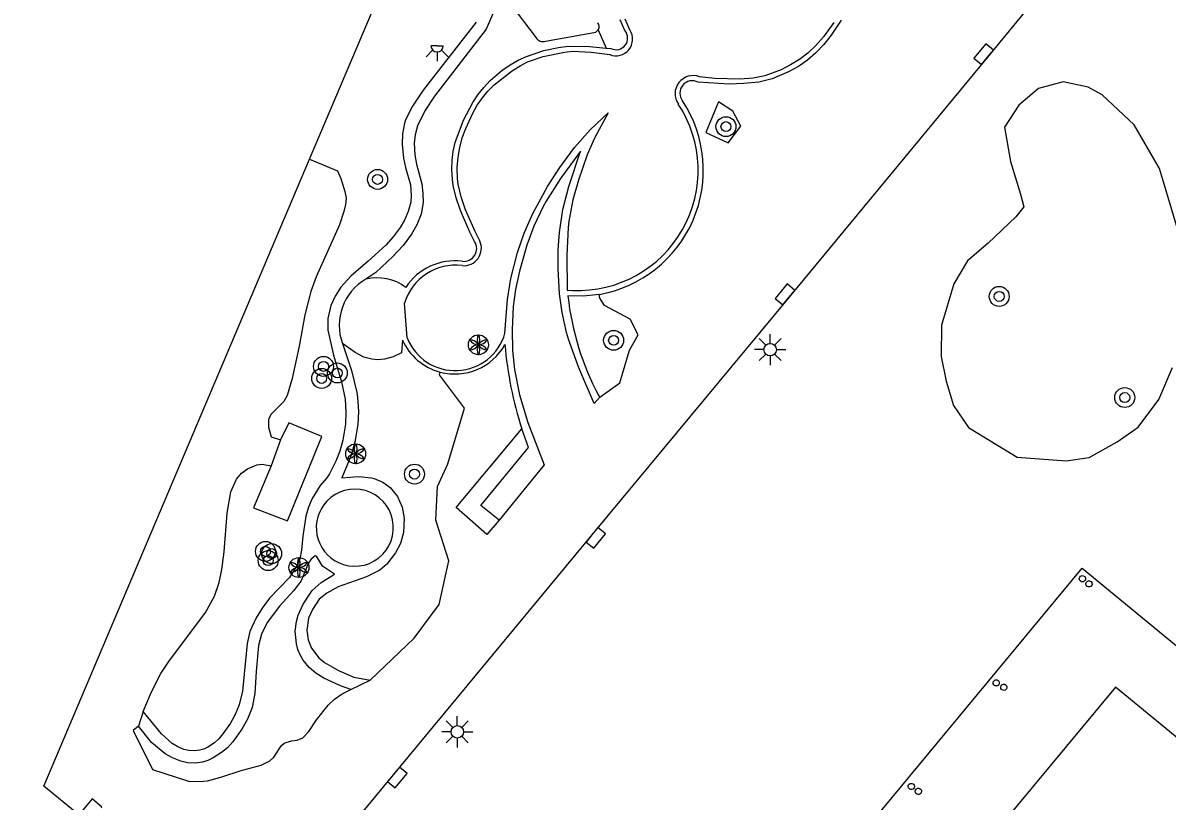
# Model space of a CAD drawing. Extents: x 132998 to 136004, y 396998 to 398512.
# Drawn here: x 133319.42 to 133365.32, y 397610.11 to 397641.36 of the extents above; entities that cross this region are included whole.
import ezdxf

# ---------------------------------------------------------------- set-up
doc = ezdxf.new("R2010")
doc.units = 0
for name, color, linetype in [('gg-afsc-muur', 7, 'Continuous'), ('gg-bbg-hoofdgebouw', 7, 'Continuous'), ('gg-bbg-onder overbouw', 7, 'Continuous'), ('gg-bbg-pand overbouw', 7, 'Continuous'), ('gg-bbg-pilaar onder overbouw', 7, 'Continuous'), ('gg-knt-verharding', 7, 'Continuous'), ('gg-knt-verharding nz', 7, 'Continuous'), ('gt-grn-groengrens', 7, 'Continuous'), ('gt-symb-boom', 7, 'Continuous'), ('gt-symb-kolk', 7, 'Continuous'), ('gt-symb-lichtmast', 7, 'Continuous'), ('gt-symb-lichtpunt', 7, 'Continuous'), ('gt-symb-solitaire heester', 7, 'Continuous')]:
    doc.layers.add(name, color=color, linetype=linetype)

# ---------------------------------------------------------------- blocks, each defined once
blk = doc.blocks.new('gt0-LMAST')
at = {"layer": 'gt-symb-lichtmast'}
for p, q in [((-0.005, 0.246), (-0.005, 0.621)), ((-0.182, 0.173), (-0.447, 0.438)), ((0.172, 0.173), (0.437, 0.438)), ((-0.255, -0.004), (-0.63, -0.004)), ((-0.182, -0.181), (-0.447, -0.446)), ((-0.005, -0.254), (-0.005, -0.629)), ((0.437, -0.446), (0.172, -0.181)), ((0.245, -0.004), (0.62, -0.004))]:
    blk.add_line(p, q, dxfattribs=at)
blk.add_circle((-0.005, -0.004), 0.25, dxfattribs=at)
blk = doc.blocks.new('gt0-KOLK')
at = {"layer": 'gt-symb-kolk'}
blk.add_lwpolyline([(0, 0), (0.375, 0), (0.375, 0.4), (-0.375, 0.4), (-0.375, 0), (0, 0)], dxfattribs=at)
blk = doc.blocks.new('gt0-BOOM')
at = {"layer": 'gt-symb-boom'}
for radius in [0.4, 0.2]:
    blk.add_circle((0, 0), radius, dxfattribs=at)
blk = doc.blocks.new('gt0-LPUNT')
at = {"layer": 'gt-symb-lichtpunt'}
for p, q in [((0, 0), (-0.25, 0)), ((0, 0), (0.25, 0)), ((-0.177, -0.177), (-0.442, -0.442)), ((0, -0.25), (0, -0.625)), ((0.442, -0.442), (0.177, -0.177))]:
    blk.add_line(p, q, dxfattribs=at)
blk.add_arc((0, 0), 0.25, 180, 0, dxfattribs=at)
blk = doc.blocks.new('gt0-SH')
at = {"layer": 'gt-symb-solitaire heester'}
blk.add_circle((0, 0), 0.4, dxfattribs=at)
for centre, start, end in [((-0.346, 0.2), 270, 30), ((-0.346, -0.2), 330, 90), ((0, 0.4), 210, 330), ((0.346, 0.2), 150, 270), ((0.346, -0.2), 90, 210), ((0, -0.4), 30, 150)]:
    blk.add_arc(centre, 0.4, start, end, dxfattribs=at)

msp = doc.modelspace()

# ---------------------------------------------------------------- linework, layer by layer
at = {"layer": 'gg-afsc-muur'}
for p, q in [((133342.812, 397640.345), (133343.012, 397640.325)), ((133334.838, 397628.709), (133334.733, 397630.102)), ((133342.523, 397626.377), (133342.561, 397626.332))]:
    msp.add_line(p, q, dxfattribs=at)
for points in [[(133343.566, 397641.045), (133343.38, 397641.484)], [(133343.768, 397641.07), (133343.575, 397641.506)], [(133352.247, 397641.465), (133351.848, 397640.861), (133351.543, 397640.481), (133351.226, 397640.148), (133350.89, 397639.858), (133350.528, 397639.606), (133350.134, 397639.387), (133349.47, 397639.108), (133348.94, 397638.979), (133348.345, 397638.916), (133347.746, 397638.901), (133346.512, 397638.972)], [(133351.951, 397641.374), (133351.533, 397640.791), (133351.227, 397640.443), (133350.909, 397640.143), (133350.574, 397639.886), (133350.216, 397639.665), (133349.83, 397639.475), (133349.187, 397639.234), (133348.713, 397639.133), (133348.184, 397639.093), (133347.175, 397639.125), (133346.561, 397639.192)], [(133337.539, 397632.581), (133337.356, 397632.951), (133336.982, 397633.821), (133336.806, 397634.331), (133336.682, 397634.833), (133336.65, 397635.066), (133336.629, 397635.464), (133336.642, 397635.838), (133336.687, 397636.197), (133336.764, 397636.548), (133337.096, 397637.446), (133337.468, 397638.16), (133337.677, 397638.473), (133337.909, 397638.765), (133338.171, 397639.041), (133338.634, 397639.438), (133338.964, 397639.67), (133339.292, 397639.859), (133339.623, 397640.012), (133340.324, 397640.24), (133340.908, 397640.372), (133341.295, 397640.42), (133342.145, 397640.413), (133342.812, 397640.345)], [(133337.749, 397632.603), (133337.558, 397632.975), (133337.174, 397633.853), (133336.998, 397634.368), (133336.88, 397634.874), (133336.854, 397635.11), (133336.847, 397635.549), (133336.878, 397635.96), (133336.945, 397636.353), (133337.048, 397636.736), (133337.187, 397637.118), (133337.459, 397637.709), (133337.648, 397638.047), (133337.852, 397638.349), (133338.075, 397638.62), (133338.321, 397638.869), (133339.056, 397639.44), (133339.365, 397639.631), (133339.669, 397639.785), (133340.285, 397640.006), (133341.14, 397640.185), (133341.476, 397640.214), (133342.213, 397640.182), (133342.96, 397640.08)], [(133338.759, 397628.899), (133338.855, 397630.245), (133338.989, 397631.091), (133339.26, 397632.14), (133339.523, 397632.907), (133339.876, 397633.709), (133340.46, 397634.783), (133340.964, 397635.549), (133341.55, 397636.35), (133342.182, 397637.059), (133342.896, 397637.739), (133342.349, 397636.729), (133342.054, 397636.061), (133341.702, 397635.036), (133341.487, 397634.254), (133341.325, 397633.393), (133341.294, 397633.146), (133341.235, 397632.036), (133341.251, 397630.624), (133341.483, 397630.613)], [(133342.561, 397626.332), (133342.341, 397626.071), (133341.722, 397627.504), (133341.303, 397628.662), (133341.226, 397628.925), (133341.047, 397629.724), (133340.947, 397630.476), (133340.893, 397631.487), (133340.892, 397632.245), (133340.941, 397632.944), (133341.083, 397633.868), (133341.316, 397634.788), (133341.787, 397636.202), (133340.981, 397635.102), (133340.405, 397634.195), (133340.292, 397633.984), (133339.92, 397633.188), (133339.636, 397632.427), (133339.339, 397631.384), (133339.177, 397630.651), (133339.082, 397629.964), (133339.043, 397629.04), (133339.065, 397628.206), (133339.142, 397627.438), (133339.338, 397626.428), (133339.675, 397625.316), (133340.332, 397623.61), (133338.524, 397621.397)], [(133342.532, 397630.456), (133341.909, 397630.386), (133341.282, 397630.394)], [(133334.647, 397628.621), (133334.613, 397628.105), (133334.269, 397627.948), (133333.923, 397627.851), (133333.659, 397627.834), (133333.413, 397627.851), (133333.099, 397627.935), (133332.75, 397628.117), (133332.243, 397628.48)], [(133338.524, 397621.397), (133337.792, 397621.978), (133339.702, 397624.312), (133339.44, 397625.052)]]:
    msp.add_lwpolyline(points, dxfattribs=at)
for centre, radius, start, end in [((133343.21, 397640.701), 0.669, 248.0706, 33.4894), ((133343.215, 397640.742), 0.464, 243.969, 40.8785), ((133346.306, 397638.512), 0.726, 69.4037, 215.1722), ((133346.274, 397638.532), 0.501, 61.5728, 218.6815), ((133341.676, 397635.44), 4.83, 267.7058, 33.3354), ((133341.657, 397635.439), 5.059, 279.9645, 33.3394), ((133337.106, 397632.312), 0.706, 264.6062, 24.3948), ((133337.107, 397632.298), 0.517, 262.818, 33.223), ((133336.766, 397629.509), 2.118, 82.5747, 163.7328), ((133336.751, 397629.446), 2.357, 82.9097, 146.7658), ((133334.238, 397629.219), 2.128, 119.6993, 200.3238), ((133333.636, 397629.224), 1.897, 52.9211, 103.7833), ((133352.385, 397631.624), 11.171, 186.3213, 208.0144), ((133336.766, 397629.469), 2.073, 201.5167, 344.0317), ((133336.75, 397629.566), 2.306, 204.1865, 255.1372), ((133336.747, 397629.56), 2.3, 255.1878, 330.8734), ((133353.707, 397629.695), 15.003, 184.7944, 198.027)]:
    msp.add_arc(centre, radius, start, end, dxfattribs=at)
at = {"layer": 'gg-bbg-hoofdgebouw'}
msp.add_line((133330.922, 397635.889), (133338.613, 397654.057), dxfattribs=at)
msp.add_lwpolyline([(133322.571, 397609.845), (133322.596, 397609.875), (133322.199, 397610.199), (133321.674, 397609.556), (133320.266, 397610.716), (133330.922, 397635.889)], dxfattribs=at)
at = {"layer": 'gg-bbg-onder overbouw'}
msp.add_lwpolyline([(133369.453, 397613.256), (133367.651, 397611.067), (133363.239, 397614.692), (133352.697, 397601.97), (133356.646, 397598.707)], dxfattribs=at)
at = {"layer": 'gg-bbg-pand overbouw'}
msp.add_lwpolyline([(133353.871, 397597.338), (133347.762, 397602.375), (133361.907, 397619.468), (133367.349, 397614.988)], dxfattribs=at)
at = {"layer": 'gg-bbg-pilaar onder overbouw'}
for points in [[(133361.884, 397618.92), (133361.849, 397618.937), (133361.82, 397618.964), (133361.801, 397618.998), (133361.794, 397619.036), (133361.799, 397619.075), (133361.816, 397619.11), (133361.843, 397619.139), (133361.877, 397619.158), (133361.915, 397619.165), (133361.954, 397619.16), (133361.989, 397619.143), (133362.018, 397619.116), (133362.037, 397619.082), (133362.044, 397619.044), (133362.039, 397619.005), (133362.022, 397618.97), (133361.995, 397618.941), (133361.961, 397618.922), (133361.923, 397618.915), (133361.884, 397618.92)], [(133362.092, 397618.746), (133362.068, 397618.778), (133362.056, 397618.815), (133362.055, 397618.854), (133362.067, 397618.891), (133362.089, 397618.923), (133362.121, 397618.947), (133362.158, 397618.959), (133362.197, 397618.96), (133362.234, 397618.948), (133362.266, 397618.926), (133362.29, 397618.894), (133362.302, 397618.857), (133362.303, 397618.818), (133362.291, 397618.781), (133362.269, 397618.749), (133362.237, 397618.725), (133362.2, 397618.713), (133362.161, 397618.712), (133362.124, 397618.724), (133362.092, 397618.746)], [(133358.336, 397614.86), (133358.342, 397614.899), (133358.36, 397614.933), (133358.388, 397614.961), (133358.422, 397614.979), (133358.461, 397614.985), (133358.5, 397614.979), (133358.534, 397614.961), (133358.562, 397614.933), (133358.58, 397614.899), (133358.586, 397614.86), (133358.58, 397614.821), (133358.562, 397614.787), (133358.534, 397614.759), (133358.5, 397614.741), (133358.461, 397614.735), (133358.422, 397614.741), (133358.388, 397614.759), (133358.36, 397614.787), (133358.342, 397614.821), (133358.336, 397614.86)], [(133358.641, 397614.669), (133358.642, 397614.708), (133358.656, 397614.745), (133358.68, 397614.776), (133358.712, 397614.797), (133358.75, 397614.808), (133358.789, 397614.807), (133358.826, 397614.793), (133358.857, 397614.769), (133358.878, 397614.737), (133358.889, 397614.699), (133358.888, 397614.66), (133358.874, 397614.623), (133358.85, 397614.592), (133358.818, 397614.571), (133358.78, 397614.56), (133358.741, 397614.561), (133358.704, 397614.575), (133358.673, 397614.599), (133358.652, 397614.631), (133358.641, 397614.669)], [(133354.947, 397610.648), (133354.935, 397610.686), (133354.936, 397610.725), (133354.949, 397610.762), (133354.972, 397610.793), (133355.004, 397610.815), (133355.042, 397610.827), (133355.081, 397610.826), (133355.118, 397610.813), (133355.149, 397610.79), (133355.171, 397610.758), (133355.183, 397610.72), (133355.182, 397610.681), (133355.169, 397610.644), (133355.146, 397610.613), (133355.114, 397610.591), (133355.076, 397610.579), (133355.037, 397610.58), (133355, 397610.593), (133354.969, 397610.616), (133354.947, 397610.648)], [(133355.213, 397610.516), (133355.223, 397610.554), (133355.244, 397610.587), (133355.274, 397610.612), (133355.31, 397610.627), (133355.349, 397610.63), (133355.387, 397610.62), (133355.42, 397610.599), (133355.445, 397610.569), (133355.46, 397610.533), (133355.463, 397610.494), (133355.453, 397610.456), (133355.432, 397610.423), (133355.402, 397610.398), (133355.366, 397610.383), (133355.327, 397610.38), (133355.289, 397610.39), (133355.256, 397610.411), (133355.231, 397610.441), (133355.216, 397610.477), (133355.213, 397610.516)]]:
    msp.add_lwpolyline(points, dxfattribs=at)
at = {"layer": 'gg-knt-verharding'}
for p, q in [((133338.956, 397642.153), (133340.01, 397640.761)), ((133342.503, 397641.07), (133342.812, 397640.345)), ((133329.756, 397624.611), (133329.386, 397623.567))]:
    msp.add_line(p, q, dxfattribs=at)
for points in [[(133391.401, 397664.346), (133391.42, 397664.369), (133383.507, 397670.896), (133379.753, 397666.272), (133366.048, 397649.654), (133358.111, 397639.975), (133350.149, 397630.329), (133342.249, 397620.807)], [(133338.629, 397642.741), (133338.432, 397642.09), (133338.003, 397641.104), (133335.936, 397638.414), (133335.545, 397637.826), (133335.246, 397637.221), (133335.154, 397636.863), (133335.122, 397636.521), (133335.139, 397636.062), (133335.209, 397635.69), (133335.427, 397634.897), (133335.468, 397634.505), (133335.478, 397634.142), (133335.397, 397633.67), (133335.228, 397633.245), (133335.011, 397632.878), (133334.67, 397632.422), (133334.268, 397631.979), (133333.578, 397631.341), (133333.184, 397631.067)], [(133337.6, 397641.381), (133335.484, 397638.654), (133335.047, 397638.007), (133334.772, 397637.464), (133334.728, 397637.335), (133334.645, 397636.898), (133334.641, 397636.483), (133334.69, 397635.93), (133334.767, 397635.555), (133334.969, 397634.857), (133334.997, 397634.444), (133334.977, 397634.154), (133334.883, 397633.782), (133334.735, 397633.436), (133334.556, 397633.136), (133334.274, 397632.763), (133333.979, 397632.435), (133333.276, 397631.787), (133332.574, 397631.184), (133332.182, 397630.747), (133331.945, 397630.379), (133331.774, 397630.01), (133331.656, 397629.488), (133331.659, 397629.019), (133331.886, 397628.016), (133332.202, 397626.945), (133332.348, 397626.248), (133332.381, 397625.728), (133332.359, 397625.246), (133332.257, 397624.61), (133332.135, 397624.164), (133331.976, 397623.766), (133331.725, 397623.251), (133331.617, 397623.092), (133331.341, 397622.777), (133331.028, 397622.262), (133330.876, 397621.908), (133330.777, 397621.548), (133330.651, 397620.75), (133330.598, 397620.193), (133330.527, 397619.845), (133330.428, 397619.59), (133330.112, 397619.09), (133329.31, 397618.266), (133329.021, 397617.863), (133328.778, 397617.474), (133328.532, 397616.918), (133328.419, 397616.445), (133328.229, 397614.523), (133328.103, 397613.982), (133327.942, 397613.589), (133327.75, 397613.245), (133327.449, 397612.812), (133327.284, 397612.616), (133327.107, 397612.456), (133326.842, 397612.279), (133326.679, 397612.199), (133326.516, 397612.152), (133326.291, 397612.134), (133326.079, 397612.147), (133325.885, 397612.188), (133325.643, 397612.288), (133325.415, 397612.425), (133324.985, 397612.808), (133324.251, 397613.715)], [(133340.387, 397640.62), (133342.406, 397640.982), (133342.503, 397641.07)], [(133346.811, 397636.95), (133347.707, 397636.543), (133348.22, 397637.209), (133347.893, 397637.808), (133347.325, 397638.186), (133346.811, 397636.95)], [(133330.922, 397635.889), (133332.036, 397635.418), (133332.176, 397635.108), (133332.343, 397634.589), (133332.384, 397634.313), (133332.369, 397634.059), (133332.299, 397633.781), (133332.121, 397633.249), (133331.182, 397631.157), (133330.975, 397630.568), (133330.737, 397629.63), (133330.502, 397628.377), (133330.225, 397627.079), (133330.026, 397626.398), (133329.89, 397626.152), (133329.382, 397625.641), (133329.291, 397625.472), (133329.273, 397625.41), (133329.277, 397625.12), (133329.381, 397624.742), (133329.756, 397624.611)], [(133342.561, 397626.332), (133343.371, 397626.908), (133343.758, 397628.21), (133344.103, 397628.838), (133343.786, 397629.455), (133342.755, 397630.007), (133342.56, 397630.303), (133342.532, 397630.456)], [(133332.243, 397628.48), (133332.602, 397627.395), (133332.817, 397626.522), (133332.847, 397626.324), (133332.886, 397625.755), (133332.855, 397625.226), (133332.743, 397624.528), (133332.577, 397623.96), (133332.221, 397623.097), (133332.888, 397623.143), (133333.4, 397623.096), (133333.511, 397623.065), (133333.865, 397622.914), (133334.161, 397622.709), (133334.448, 397622.34), (133334.635, 397621.908), (133334.721, 397621.475), (133334.695, 397620.893), (133334.574, 397620.456), (133334.372, 397620.08), (133334.025, 397619.628), (133333.737, 397619.391), (133333.204, 397619.117), (133332.066, 397618.71), (133331.616, 397618.462), (133331.311, 397618.214), (133331.035, 397617.806), (133330.885, 397617.461), (133330.818, 397616.976), (133330.867, 397616.59), (133331.002, 397616.25), (133331.296, 397615.868), (133331.524, 397615.68), (133332.087, 397615.357), (133332.702, 397615.094), (133333.353, 397614.965)], [(133333.353, 397614.965), (133335.119, 397616.651), (133336.124, 397618.002), (133336.513, 397619.763), (133335.986, 397621.386), (133336.05, 397622.74), (133336.472, 397623.656), (133337.135, 397625.889), (133336.131, 397627.232), (133336.159, 397627.337)], [(133329.386, 397623.567), (133328.673, 397621.884), (133330.035, 397621.359), (133331.417, 397624.757), (133330.09, 397625.304), (133329.756, 397624.611)], [(133338.524, 397621.397), (133338.036, 397620.821), (133336.802, 397621.902), (133339.44, 397625.052)], [(133324.251, 397613.715), (133324.587, 397614.499), (133324.96, 397615.232), (133325.284, 397615.721), (133326.749, 397617.687), (133327.113, 397618.346), (133327.299, 397618.888), (133327.403, 397619.411), (133327.503, 397620.118), (133327.612, 397621.676), (133327.77, 397622.534), (133327.991, 397623.037), (133328.192, 397623.281), (133328.438, 397623.453), (133328.804, 397623.615), (133329.025, 397623.638), (133329.386, 397623.567)], [(133342.249, 397620.807), (133326.234, 397601.455), (133310.374, 397582.206), (133302.416, 397572.646), (133295.116, 397563.746), (133279.458, 397544.793), (133271.958, 397535.572)], [(133332.58, 397614.592), (133332.161, 397614.746), (133331.5, 397615.054), (133331.175, 397615.255), (133330.909, 397615.479), (133330.669, 397615.775), (133330.548, 397615.983), (133330.456, 397616.2), (133330.393, 397616.43), (133330.349, 397616.931), (133330.393, 397617.33), (133330.459, 397617.572), (133330.669, 397618.026), (133331.025, 397618.565), (133331.385, 397618.886), (133331.916, 397619.219), (133331.445, 397619.542), (133331.202, 397619.952), (133331.145, 397619.961), (133330.969, 397619.808), (133330.869, 397619.654), (133330.584, 397618.952), (133330.283, 397618.56), (133329.711, 397617.934), (133329.223, 397617.28), (133328.995, 397616.816), (133328.879, 397616.355), (133328.785, 397615.322), (133328.729, 397614.427), (133328.617, 397613.87), (133328.43, 397613.406), (133328.202, 397613.002), (133327.84, 397612.499), (133327.625, 397612.258), (133327.394, 397612.067), (133327.055, 397611.854), (133326.838, 397611.744), (133326.623, 397611.671), (133326.327, 397611.636), (133326.031, 397611.654), (133325.762, 397611.713), (133325.421, 397611.848), (133325.133, 397612.009), (133324.584, 397612.465), (133324.057, 397613.128)], [(133324.057, 397613.128), (133323.85, 397612.943), (133324.616, 397611.389), (133326.066, 397610.912), (133326.535, 397610.903), (133326.83, 397610.933), (133327.361, 397611.07), (133328.173, 397611.342), (133328.983, 397611.559), (133329.327, 397611.726), (133329.489, 397611.873), (133329.793, 397612.342), (133329.905, 397612.441), (133330.193, 397612.538), (133330.43, 397612.564), (133330.658, 397612.655), (133330.898, 397612.906), (133331.202, 397613.372), (133331.674, 397613.96), (133331.92, 397614.205), (133332.231, 397614.415), (133332.58, 397614.592)]]:
    msp.add_lwpolyline(points, dxfattribs=at)
for centre, radius, start, end in [((133342.299, 397641.196), 0.24, 328.2555, 41.7358), ((133340.29, 397640.935), 0.329, 211.8257, 287.1622), ((133332.737, 397621.089), 1.547, 11.639, 136.4875), ((133332.737, 397621.089), 1.547, 136.5049, 244.942), ((133332.736, 397621.09), 1.547, 244.9801, 11.5951)]:
    msp.add_arc(centre, radius, start, end, dxfattribs=at)
at = {"layer": 'gg-knt-verharding nz'}
for p, q in [((133332.58, 397614.592), (133333.353, 397614.965)), ((133324.251, 397613.715), (133324.057, 397613.128))]:
    msp.add_line(p, q, dxfattribs=at)
at = {"layer": 'gt-grn-groengrens'}
for points in [[(133361.15, 397638.988), (133360.159, 397638.718), (133359.368, 397638.049), (133358.797, 397637.169), (133359.03, 397635.797), (133359.429, 397634.476), (133359.566, 397633.964), (133359.249, 397633.57), (133358.143, 397632.509), (133357.311, 397631.797), (133356.757, 397630.883), (133356.272, 397629.218), (133356.256, 397627.959), (133356.45, 397626.967), (133356.754, 397625.997), (133357.346, 397625.111), (133359.308, 397623.918), (133361.264, 397623.771), (133362.191, 397623.901), (133363.314, 397624.532), (133364.151, 397625.131), (133364.983, 397626.231), (133365.536, 397627.525)], [(133365.855, 397632.683), (133365.011, 397635.513), (133363.988, 397637.264), (133362.716, 397638.469), (133362.143, 397638.768), (133361.15, 397638.988)]]:
    msp.add_lwpolyline(points, dxfattribs=at)

# ---------------------------------------------------------------- block references
at = {"layer": 'gt-symb-boom'}
for p in [(133347.622, 397637.19), (133333.65, 397635.072), (133358.581, 397630.374), (133343.117, 397628.611), (133331.48, 397627.565), (133331.407, 397627.082), (133332.035, 397627.302), (133363.617, 397626.315), (133335.129, 397623.24), (133329.153, 397620.138), (133329.402, 397620.049), (133329.262, 397619.768)]:
    msp.add_blockref('gt0-BOOM', p, dxfattribs=at)
at = {"layer": 'gt-symb-kolk'}
for p, rotation in [((133358.111, 397639.975), 50.46927625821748), ((133350.149, 397630.329), 50.320492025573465), ((133342.249, 397620.807), -128.95496029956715), ((133334.289, 397611.186), -129.56350868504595)]:
    msp.add_blockref('gt0-KOLK', p, dxfattribs=dict(at, rotation=rotation))
at = {"layer": 'gt-symb-lichtmast'}
for p in [(133349.4, 397628.242), (133336.852, 397612.901)]:
    msp.add_blockref('gt0-LMAST', p, dxfattribs=at)
at = {"layer": 'gt-symb-lichtpunt'}
msp.add_blockref('gt0-LPUNT', (133336.036, 397640.44), dxfattribs=at)
at = {"layer": 'gt-symb-solitaire heester'}
for p in [(133337.693, 397628.432), (133332.771, 397624.056), (133330.494, 397619.489)]:
    msp.add_blockref('gt0-SH', p, dxfattribs=at)

doc.saveas('drawing.dxf')
